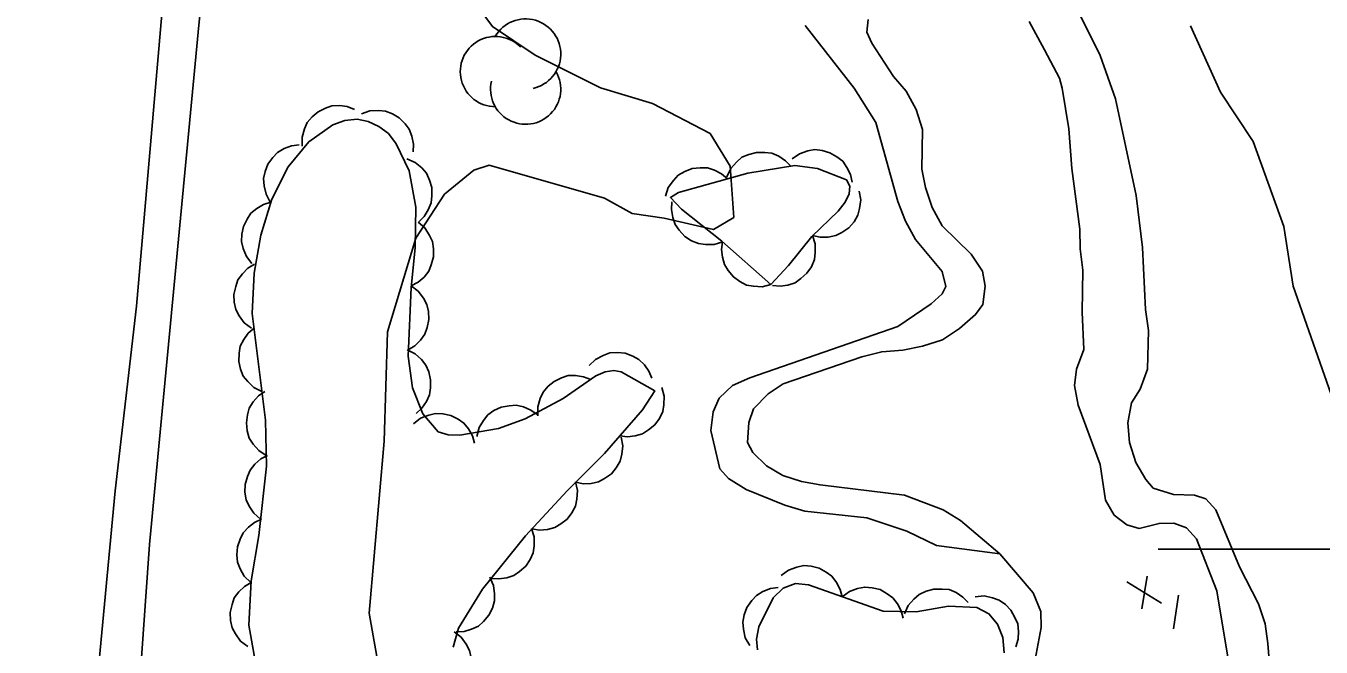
# Model space of a CAD drawing. Extents: x 282461 to 284471, y 5554090 to 5557646.
# Drawn here: x 283536.9 to 283597.6, y 5556395.4 to 5556424.5 of the extents above; entities that cross this region are included whole.
import ezdxf

# ---------------------------------------------------------------- set-up
doc = ezdxf.new("R2010")
doc.units = 0
for name, color, linetype in [('Niveau 2', 7, 'Continuous'), ('Niveau 21', 7, 'Continuous'), ('Niveau 3', 7, 'Continuous'), ('Niveau 4', 7, 'Continuous'), ('Niveau 44', 7, 'Continuous'), ('Niveau 61', 7, 'Continuous'), ('Niveau 7', 7, 'Continuous')]:
    doc.layers.add(name, color=color, linetype=linetype)

msp = doc.modelspace()

# ---------------------------------------------------------------- linework, layer by layer
at = {"layer": 'Niveau 2'}
for points in [[(283556.36, 5556427.78), (283558.77, 5556424.51), (283560.78, 5556423.17), (283563.84, 5556421.64), (283566.28, 5556420.91), (283568.98, 5556419.49), (283569.92, 5556417.96), (283570.09, 5556415.56), (283569.14, 5556415), (283566.83, 5556415.52), (283565.32, 5556415.75), (283564.03, 5556416.46), (283558.61, 5556418.02), (283557.9, 5556417.77), (283556.52, 5556416.65), (283555.17, 5556414.59), (283553.84, 5556410.19), (283553.69, 5556405.06), (283552.98, 5556396.99), (283553.99, 5556391.34)], [(283591.51, 5556424.55), (283592.92, 5556421.44), (283594.45, 5556419.12), (283595.89, 5556415.13), (283596.33, 5556412.34), (283598.12, 5556407.26), (283599.49, 5556400.86), (283599.67, 5556399.66), (283599.8, 5556389.35), (283598.83, 5556384.2), (283598.93, 5556382.64), (283597.93, 5556377.31), (283598, 5556375.6), (283598.37, 5556373.5), (283598.18, 5556370.1), (283598.62, 5556367.44), (283600.65, 5556360.64), (283600.95, 5556356.99), (283599.83, 5556353.06), (283599.23, 5556351.44)]]:
    msp.add_lwpolyline(points, dxfattribs=at)
at = {"layer": 'Niveau 21'}
for points in [[(283542.07, 5556411.4), (283543.3, 5556425.46), (283543.9, 5556433.95), (283544.22, 5556441.32), (283544.46, 5556449.98), (283544.53, 5556459.73), (283543.78, 5556489.52), (283542.62, 5556514.76), (283540.19, 5556562.22), (283538.34, 5556596.29)], [(283529.54, 5556267.01), (283530.78, 5556278.27), (283531.6, 5556288.21), (283533.62, 5556308.79), (283535.75, 5556332.16), (283537.38, 5556347.22), (283540.14, 5556374.59), (283542.09, 5556391.8), (283542.68, 5556400.22), (283544.99, 5556424.58), (283545.83, 5556432.48), (283546.44, 5556440.15), (283546.89, 5556449.28), (283546.85, 5556460.49), (283546.4, 5556479.36), (283545.36, 5556501.48), (283544.74, 5556509.72), (283544.41, 5556518.25), (283543.3, 5556536.9), (283543.06, 5556542.76), (283541.85, 5556561.22), (283541.51, 5556570.63)], [(283511.06, 5556084.73), (283513.66, 5556115.09), (283514.83, 5556127.63), (283517.11, 5556153.94), (283518.29, 5556165.55), (283519.25, 5556176.53), (283521.71, 5556201.98), (283525.44, 5556242.83), (283526.95, 5556257.88), (283527.79, 5556267.82), (283529.61, 5556287.24), (283530.58, 5556296.55), (283533.02, 5556323.3), (283538.06, 5556373.34), (283538.55, 5556376.88), (283539.62, 5556387.28), (283541.07, 5556402.74), (283542.07, 5556411.4)]]:
    msp.add_lwpolyline(points, dxfattribs=at)
at = {"layer": 'Niveau 3'}
for p, q in [((283589.23, 5556397.2), (283589.48, 5556398.74)), ((283588.52, 5556398.46), (283590.15, 5556397.46)), ((283590.71, 5556396.26), (283590.95, 5556397.84))]:
    msp.add_line(p, q, dxfattribs=at)
at = {"layer": 'Niveau 4'}
msp.add_line((283585.37, 5556422.09), (283584.66, 5556423.42), dxfattribs=at)
for points in [[(283576.39, 5556424.84), (283576.33, 5556424.25), (283576.57, 5556423.73), (283577.58, 5556422.17), (283578.17, 5556421.48), (283578.64, 5556420.62), (283578.95, 5556419.69), (283578.91, 5556417.83), (283579.09, 5556416.96), (283579.4, 5556416.03), (283579.87, 5556415.17), (283581.22, 5556413.84), (283581.76, 5556413.04), (283581.88, 5556412.34), (283581.78, 5556411.47), (283581.43, 5556411), (283580.68, 5556410.35), (283579.88, 5556409.82), (283578.95, 5556409.52), (283578.02, 5556409.33), (283577.03, 5556409.26), (283576.1, 5556409.02), (283572.4, 5556407.76), (283571.7, 5556407.28), (283571.01, 5556406.58), (283570.79, 5556405.94), (283570.74, 5556405.01), (283570.98, 5556404.54), (283571.63, 5556403.91), (283572.39, 5556403.45), (283573.26, 5556403.17), (283574.14, 5556403.01), (283578.1, 5556402.53), (283579.91, 5556401.85), (283580.73, 5556401.34), (283582.57, 5556399.78), (283584.14, 5556397.95), (283584.5, 5556397.08), (283584.51, 5556396.33), (283584.18, 5556394.58)], [(283584.66, 5556423.42), (283583.95, 5556424.75)], [(283593.37, 5556394.28), (283592.75, 5556398.05), (283591.79, 5556400.48), (283591.32, 5556401), (283590.73, 5556401.22), (283590.04, 5556401.21), (283589.11, 5556400.97), (283588.53, 5556401.14), (283587.94, 5556401.6), (283587.52, 5556402.29), (283587.27, 5556403.97), (283586.25, 5556406.75), (283586.07, 5556407.68), (283586.17, 5556408.44), (283586.51, 5556409.37), (283586.43, 5556411.11), (283586.47, 5556413.09), (283586.34, 5556414.08), (283586.33, 5556415.01), (283585.95, 5556417.85), (283585.81, 5556419.71), (283585.5, 5556421.63), (283585.37, 5556422.09)]]:
    msp.add_lwpolyline(points, dxfattribs=at)
at = {"layer": 'Niveau 44'}
for points in [[(283549.85, 5556418.9), (283549.84, 5556419.32), (283549.95, 5556419.71), (283550.08, 5556420.01), (283550.31, 5556420.28), (283550.59, 5556420.52), (283550.94, 5556420.69), (283551.24, 5556420.8), (283551.6, 5556420.81), (283551.96, 5556420.76), (283552.3, 5556420.63)], [(283552.62, 5556420.42), (283553.02, 5556420.56), (283553.42, 5556420.58), (283553.75, 5556420.55), (283554.08, 5556420.42), (283554.4, 5556420.23), (283554.67, 5556419.95), (283554.87, 5556419.7), (283554.99, 5556419.37), (283555.06, 5556419), (283555.05, 5556418.64)], [(283547.71, 5556394.33), (283547.34, 5556396.43), (283547.45, 5556398.52), (283547.81, 5556400.64), (283548.17, 5556403.9), (283548.12, 5556406.05), (283547.5, 5556411.06), (283547.59, 5556412.94), (283547.9, 5556414.73), (283548.42, 5556416.42), (283549.18, 5556417.93), (283550.15, 5556419.11), (283551.28, 5556419.91), (283551.84, 5556420.11), (283552.42, 5556420.17), (283552.94, 5556420.06), (283553.44, 5556419.82), (283553.89, 5556419.49), (283554.26, 5556419.02), (283554.86, 5556417.74), (283555.18, 5556416.04), (283555.15, 5556414.14), (283554.95, 5556412.28), (283554.81, 5556409.05), (283555.02, 5556407.56), (283555.5, 5556406.35), (283556.23, 5556405.51), (283556.7, 5556405.36), (283557.24, 5556405.35), (283559.06, 5556405.66), (283560.31, 5556406.11), (283562.08, 5556407.07), (283563.62, 5556408.13), (283564.06, 5556408.31), (283564.46, 5556408.38), (283564.81, 5556408.31), (283566.38, 5556407.42), (283565.81, 5556406.54), (283564.03, 5556404.49), (283562.27, 5556402.73)], [(283548.35, 5556416.28), (283548.15, 5556416.65), (283548.06, 5556417.05), (283548.03, 5556417.38), (283548.11, 5556417.72), (283548.24, 5556418.06), (283548.47, 5556418.37), (283548.69, 5556418.61), (283549, 5556418.79), (283549.34, 5556418.92), (283549.7, 5556418.97)], [(283569.77, 5556417.47), (283569.95, 5556417.85), (283570.22, 5556418.16), (283570.47, 5556418.38), (283570.8, 5556418.52), (283571.16, 5556418.61), (283571.55, 5556418.61), (283571.87, 5556418.57), (283572.2, 5556418.43), (283572.51, 5556418.22), (283572.76, 5556417.96)], [(283572.83, 5556418.31), (283573.17, 5556418.55), (283573.56, 5556418.68), (283573.89, 5556418.74), (283574.24, 5556418.7), (283574.6, 5556418.59), (283574.93, 5556418.4), (283575.2, 5556418.2), (283575.4, 5556417.91), (283575.57, 5556417.58), (283575.65, 5556417.22)], [(283554.75, 5556418.31), (283555.14, 5556418.14), (283555.45, 5556417.88), (283555.67, 5556417.63), (283555.82, 5556417.31), (283555.92, 5556416.96), (283555.93, 5556416.57), (283555.9, 5556416.25), (283555.76, 5556415.92), (283555.56, 5556415.61), (283555.31, 5556415.36)], [(283571.83, 5556412.42), (283569.53, 5556414.45), (283567.63, 5556415.95), (283567.12, 5556416.49), (283567.49, 5556416.73), (283570.75, 5556417.63), (283572.96, 5556417.99), (283574.02, 5556417.85), (283575.37, 5556417.33), (283575.53, 5556417.02), (283575.5, 5556416.66), (283575.31, 5556416.28), (283574.99, 5556415.86), (283573.75, 5556414.67), (283572.65, 5556413.3), (283571.83, 5556412.42)], [(283566.88, 5556416.56), (283567.02, 5556416.96), (283567.26, 5556417.29), (283567.48, 5556417.54), (283567.79, 5556417.72), (283568.14, 5556417.85), (283568.52, 5556417.88), (283568.85, 5556417.88), (283569.19, 5556417.77), (283569.52, 5556417.6), (283569.8, 5556417.37)], [(283575.97, 5556416.8), (283576.05, 5556416.39), (283575.99, 5556415.98), (283575.91, 5556415.66), (283575.73, 5556415.36), (283575.48, 5556415.08), (283575.16, 5556414.86), (283574.87, 5556414.71), (283574.52, 5556414.64), (283574.15, 5556414.64), (283573.79, 5556414.71)], [(283547.49, 5556413.4), (283547.23, 5556413.73), (283547.08, 5556414.11), (283547, 5556414.43), (283547.01, 5556414.78), (283547.09, 5556415.14), (283547.26, 5556415.48), (283547.44, 5556415.76), (283547.71, 5556415.98), (283548.03, 5556416.17), (283548.37, 5556416.27)], [(283569.57, 5556414.42), (283569.17, 5556414.29), (283568.76, 5556414.29), (283568.43, 5556414.33), (283568.1, 5556414.47), (283567.79, 5556414.67), (283567.53, 5556414.96), (283567.34, 5556415.23), (283567.23, 5556415.56), (283567.17, 5556415.93), (283567.19, 5556416.29)], [(283555.28, 5556415.34), (283555.6, 5556415.07), (283555.82, 5556414.72), (283555.96, 5556414.43), (283556.01, 5556414.08), (283556.01, 5556413.71), (283555.9, 5556413.34), (283555.78, 5556413.04), (283555.56, 5556412.76), (283555.28, 5556412.52), (283554.96, 5556412.35)], [(283571.83, 5556412.42), (283571.42, 5556412.31), (283571.01, 5556412.33), (283570.69, 5556412.39), (283570.37, 5556412.55), (283570.07, 5556412.77), (283569.83, 5556413.07), (283569.65, 5556413.35), (283569.56, 5556413.69), (283569.52, 5556414.06), (283569.56, 5556414.42)], [(283573.79, 5556414.72), (283573.91, 5556414.32), (283573.91, 5556413.91), (283573.87, 5556413.58), (283573.73, 5556413.25), (283573.52, 5556412.94), (283573.23, 5556412.69), (283572.97, 5556412.5), (283572.63, 5556412.39), (283572.26, 5556412.33), (283571.9, 5556412.36)], [(283547.47, 5556410.37), (283547.13, 5556410.62), (283546.89, 5556410.95), (283546.73, 5556411.24), (283546.66, 5556411.58), (283546.64, 5556411.95), (283546.73, 5556412.32), (283546.83, 5556412.63), (283547.04, 5556412.92), (283547.3, 5556413.18), (283547.61, 5556413.37)], [(283554.95, 5556412.35), (283555.29, 5556412.1), (283555.53, 5556411.77), (283555.69, 5556411.48), (283555.77, 5556411.14), (283555.78, 5556410.77), (283555.7, 5556410.4), (283555.6, 5556410.09), (283555.39, 5556409.8), (283555.13, 5556409.54), (283554.82, 5556409.35)], [(283547.95, 5556407.39), (283547.58, 5556407.58), (283547.29, 5556407.86), (283547.08, 5556408.12), (283546.95, 5556408.45), (283546.87, 5556408.81), (283546.89, 5556409.19), (283546.94, 5556409.52), (283547.1, 5556409.83), (283547.31, 5556410.13), (283547.59, 5556410.37)], [(283554.77, 5556409.35), (283555.14, 5556409.16), (283555.44, 5556408.89), (283555.65, 5556408.63), (283555.79, 5556408.31), (283555.87, 5556407.95), (283555.86, 5556407.56), (283555.82, 5556407.24), (283555.67, 5556406.92), (283555.45, 5556406.61), (283555.19, 5556406.37)], [(283563.31, 5556408.61), (283563.6, 5556408.9), (283563.97, 5556409.09), (283564.28, 5556409.21), (283564.63, 5556409.23), (283565, 5556409.19), (283565.35, 5556409.05), (283565.64, 5556408.9), (283565.9, 5556408.65), (283566.11, 5556408.35), (283566.25, 5556408.02)], [(283560.9, 5556406.26), (283560.9, 5556406.68), (283561.01, 5556407.07), (283561.15, 5556407.37), (283561.38, 5556407.64), (283561.66, 5556407.87), (283562.01, 5556408.04), (283562.32, 5556408.14), (283562.67, 5556408.15), (283563.04, 5556408.09), (283563.38, 5556407.96)], [(283548.16, 5556404.4), (283547.81, 5556404.62), (283547.54, 5556404.93), (283547.36, 5556405.21), (283547.27, 5556405.55), (283547.23, 5556405.92), (283547.28, 5556406.3), (283547.36, 5556406.61), (283547.55, 5556406.91), (283547.8, 5556407.19), (283548.09, 5556407.4)], [(283566.72, 5556407.58), (283566.82, 5556407.18), (283566.81, 5556406.77), (283566.76, 5556406.45), (283566.6, 5556406.13), (283566.38, 5556405.83), (283566.09, 5556405.59), (283565.81, 5556405.41), (283565.47, 5556405.31), (283565.1, 5556405.27), (283564.75, 5556405.32)], [(283558.03, 5556405.29), (283558.14, 5556405.7), (283558.35, 5556406.04), (283558.56, 5556406.3), (283558.84, 5556406.5), (283559.18, 5556406.66), (283559.56, 5556406.72), (283559.88, 5556406.75), (283560.23, 5556406.67), (283560.57, 5556406.52), (283560.86, 5556406.31)], [(283555.07, 5556405.88), (283555.4, 5556406.14), (283555.78, 5556406.29), (283556.1, 5556406.36), (283556.45, 5556406.35), (283556.81, 5556406.27), (283557.16, 5556406.09), (283557.43, 5556405.91), (283557.65, 5556405.64), (283557.83, 5556405.31), (283557.93, 5556404.97)], [(283564.8, 5556405.26), (283564.88, 5556404.85), (283564.84, 5556404.45), (283564.76, 5556404.13), (283564.58, 5556403.82), (283564.35, 5556403.54), (283564.03, 5556403.32), (283563.75, 5556403.16), (283563.4, 5556403.08), (283563.03, 5556403.07), (283562.68, 5556403.14)], [(283547.89, 5556401.41), (283547.58, 5556401.68), (283547.36, 5556402.02), (283547.22, 5556402.32), (283547.16, 5556402.67), (283547.17, 5556403.04), (283547.28, 5556403.41), (283547.4, 5556403.71), (283547.62, 5556403.98), (283547.91, 5556404.23), (283548.22, 5556404.39)], [(283562.66, 5556403.15), (283562.76, 5556402.75), (283562.73, 5556402.34), (283562.67, 5556402.02), (283562.5, 5556401.71), (283562.27, 5556401.41), (283561.97, 5556401.18), (283561.69, 5556401.01), (283561.35, 5556400.92), (283560.98, 5556400.89), (283560.62, 5556400.95)], [(283562.27, 5556402.73), (283560.32, 5556400.62), (283558.3, 5556398.12), (283557.18, 5556396.29), (283556.93, 5556395.4)], [(283547.44, 5556398.44), (283547.13, 5556398.73), (283546.93, 5556399.08), (283546.81, 5556399.39), (283546.78, 5556399.74), (283546.81, 5556400.11), (283546.94, 5556400.47), (283547.08, 5556400.77), (283547.32, 5556401.03), (283547.61, 5556401.25), (283547.94, 5556401.4)], [(283560.6, 5556400.97), (283560.72, 5556400.57), (283560.72, 5556400.16), (283560.68, 5556399.83), (283560.54, 5556399.51), (283560.33, 5556399.2), (283560.04, 5556398.95), (283559.78, 5556398.76), (283559.44, 5556398.65), (283559.07, 5556398.6), (283558.71, 5556398.63)], [(283572.32, 5556398.77), (283572.66, 5556399.02), (283573.04, 5556399.16), (283573.37, 5556399.23), (283573.72, 5556399.2), (283574.09, 5556399.1), (283574.43, 5556398.92), (283574.69, 5556398.73), (283574.91, 5556398.44), (283575.08, 5556398.11), (283575.18, 5556397.76)], [(283558.64, 5556398.68), (283558.82, 5556398.3), (283558.87, 5556397.9), (283558.87, 5556397.57), (283558.77, 5556397.23), (283558.6, 5556396.9), (283558.35, 5556396.61), (283558.11, 5556396.39), (283557.79, 5556396.24), (283557.44, 5556396.14), (283557.07, 5556396.12)], [(283547.29, 5556395.44), (283546.95, 5556395.69), (283546.71, 5556396.02), (283546.56, 5556396.31), (283546.49, 5556396.66), (283546.47, 5556397.03), (283546.56, 5556397.4), (283546.66, 5556397.71), (283546.87, 5556397.99), (283547.14, 5556398.25), (283547.45, 5556398.44)], [(283570.84, 5556395.48), (283570.63, 5556395.84), (283570.54, 5556396.24), (283570.51, 5556396.58), (283570.58, 5556396.92), (283570.71, 5556397.27), (283570.94, 5556397.59), (283571.16, 5556397.83), (283571.46, 5556398.01), (283571.81, 5556398.15), (283572.17, 5556398.2)], [(283571.21, 5556395.28), (283571.15, 5556395.77), (283571.27, 5556396.36), (283571.94, 5556397.72), (283572.4, 5556398.17), (283572.98, 5556398.39), (283573.59, 5556398.32), (283577.09, 5556397.09), (283578.65, 5556397.06), (283580.17, 5556397.33), (283581.49, 5556397.26), (283582.06, 5556396.97), (283582.46, 5556396.48), (283582.71, 5556395.85), (283582.78, 5556395.14)], [(283575.18, 5556397.76), (283575.52, 5556398.01), (283575.9, 5556398.15), (283576.23, 5556398.22), (283576.58, 5556398.19), (283576.95, 5556398.1), (283577.28, 5556397.91), (283577.55, 5556397.72), (283577.77, 5556397.44), (283577.94, 5556397.11), (283578.04, 5556396.76)], [(283578.1, 5556396.96), (283578.27, 5556397.35), (283578.54, 5556397.66), (283578.79, 5556397.88), (283579.11, 5556398.03), (283579.48, 5556398.13), (283579.86, 5556398.13), (283580.19, 5556398.1), (283580.52, 5556397.96), (283580.83, 5556397.75), (283581.09, 5556397.49)], [(283581.41, 5556397.77), (283581.83, 5556397.81), (283582.23, 5556397.72), (283582.54, 5556397.61), (283582.83, 5556397.4), (283583.09, 5556397.14), (283583.28, 5556396.8), (283583.42, 5556396.5), (283583.45, 5556396.14), (283583.43, 5556395.77), (283583.32, 5556395.42)], [(283556.97, 5556396.12), (283557.3, 5556395.87), (283557.54, 5556395.54), (283557.7, 5556395.25), (283557.77, 5556394.9), (283557.78, 5556394.53), (283557.7, 5556394.16), (283557.59, 5556393.85), (283557.38, 5556393.57), (283557.12, 5556393.31), (283556.81, 5556393.12)]]:
    msp.add_lwpolyline(points, dxfattribs=at)
for centre, start, end in [((283560.327, 5556423.226), 282.26917, 149.72625), ((283558.91, 5556422.402), 44.11537, 269.80396), ((283560.327, 5556421.578), 166.93686, 29.62122)]:
    msp.add_arc(centre, 1.648, start, end, dxfattribs=at)
at = {"layer": 'Niveau 61'}
msp.add_lwpolyline([(283590, 5556400), (283610, 5556400)], dxfattribs=at)
at = {"layer": 'Niveau 7'}
for points in [[(283584.54, 5556428.69), (283587.28, 5556423.16), (283587.99, 5556421.13), (283588.96, 5556416.59), (283589.27, 5556414.15), (283589.41, 5556411.24), (283589.54, 5556410.25), (283589.49, 5556408.44), (283589.15, 5556407.51), (283588.75, 5556406.86), (283588.58, 5556405.93), (283588.65, 5556405), (283588.95, 5556404.07), (283589.42, 5556403.26), (283589.77, 5556402.86), (283590.71, 5556402.57), (283591.7, 5556402.53), (283592.23, 5556402.36), (283592.7, 5556401.84), (283593.82, 5556399.17), (283594.71, 5556397.43), (283595.01, 5556396.5), (283595.14, 5556395.57), (283595.52, 5556390.86)], [(283582.57, 5556399.78), (283579.6, 5556400.17), (283578.2, 5556400.85), (283576.33, 5556401.47), (283573.42, 5556401.78), (283572.48, 5556402.06), (283570.67, 5556402.8), (283569.85, 5556403.31), (283569.44, 5556403.77), (283569.01, 5556405.57), (283569.12, 5556406.44), (283569.4, 5556407.09), (283570.03, 5556407.67), (283570.84, 5556408.03), (283577.79, 5556410.44), (283579.35, 5556411.5), (283579.87, 5556411.97), (283580.04, 5556412.32), (283579.86, 5556413.02), (283578.62, 5556414.52), (283578.14, 5556415.38), (283577.78, 5556416.31), (283576.75, 5556420.02), (283575.74, 5556421.63), (283573.44, 5556424.57)]]:
    msp.add_lwpolyline(points, dxfattribs=at)

doc.saveas('drawing.dxf')
